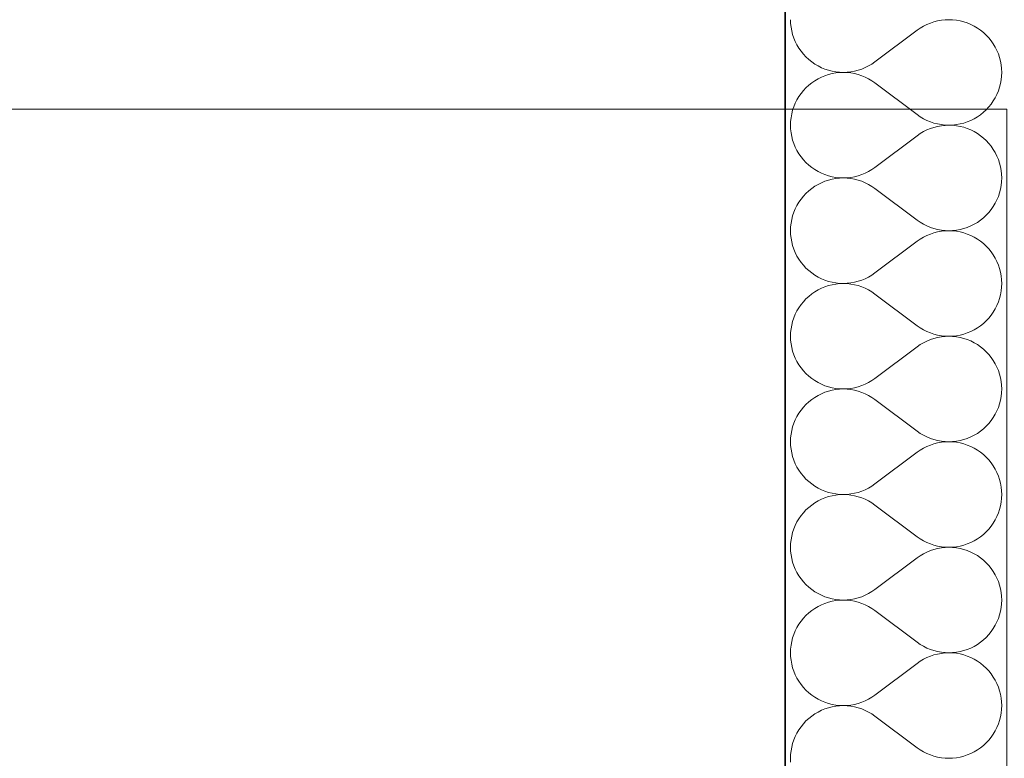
# Model space of a CAD drawing. Header units: millimetres. Extents: x -148444 to 51443, y -4810 to 453290.
# Tile 344 of 551: x -138551 to -137840, y 367780 to 368314. Entities that reach past the tile are written whole.
import ezdxf

# ---------------------------------------------------------------- set-up
doc = ezdxf.new("R2010")
doc.units = ezdxf.units.MM
doc.layers.add('- A - ocieplenie', color=8, linetype='Continuous')
doc.layers.add('Konstrukcja - Stropy', color=8, linetype='Continuous')

# ---------------------------------------------------------------- blocks, each defined once
blk = doc.blocks.new('*X29')
at = {"layer": '- A - ocieplenie', "linetype": 'Continuous', "lineweight": 13, "ltscale": 100}
for p, q in [((19781.29, 395747.37), (19781.39, 395744.65)), ((19781.39, 395744.65), (19781.68, 395741.95)), ((19781.68, 395741.95), (19782.16, 395739.27)), ((19874.95, 395741.31), (19872.72, 395739.75)), ((19877.29, 395742.7), (19874.95, 395741.31)), ((19879.72, 395743.92), (19877.29, 395742.7)), ((19882.23, 395744.96), (19879.72, 395743.92)), ((19884.81, 395745.82), (19882.23, 395744.96)), ((19887.45, 395746.5), (19884.81, 395745.82)), ((19890.13, 395746.98), (19887.45, 395746.5)), ((19892.83, 395747.27), (19890.13, 395746.98)), ((19895.55, 395747.37), (19892.83, 395747.27)), ((19898.27, 395747.28), (19895.55, 395747.37)), ((19900.97, 395746.99), (19898.27, 395747.28)), ((19903.65, 395746.51), (19900.97, 395746.99)), ((19906.29, 395745.84), (19903.65, 395746.51)), ((19908.87, 395744.98), (19906.29, 395745.84)), ((19911.38, 395743.94), (19908.87, 395744.98)), ((19913.82, 395742.72), (19911.38, 395743.94)), ((19916.16, 395741.33), (19913.82, 395742.72)), ((19918.39, 395739.78), (19916.16, 395741.33)), ((19782.16, 395739.27), (19782.83, 395736.64)), ((19782.83, 395736.64), (19783.69, 395734.06)), ((19783.69, 395734.06), (19784.73, 395731.54)), ((19872.72, 395739.75), (19842.24, 395716.9)), ((19920.51, 395738.08), (19918.39, 395739.78)), ((19922.5, 395736.22), (19920.51, 395738.08)), ((19924.36, 395734.23), (19922.5, 395736.22)), ((19926.06, 395732.12), (19924.36, 395734.23)), ((19784.73, 395731.54), (19785.95, 395729.11)), ((19785.95, 395729.11), (19787.34, 395726.77)), ((19787.34, 395726.77), (19788.89, 395724.54)), ((19927.62, 395729.88), (19926.06, 395732.12)), ((19929.01, 395727.54), (19927.62, 395729.88)), ((19930.22, 395725.11), (19929.01, 395727.54)), ((19788.89, 395724.54), (19790.6, 395722.42)), ((19790.6, 395722.42), (19792.45, 395720.43)), ((19792.45, 395720.43), (19794.45, 395718.57)), ((19931.27, 395722.6), (19930.22, 395725.11)), ((19932.12, 395720.01), (19931.27, 395722.6)), ((19932.8, 395717.38), (19932.12, 395720.01)), ((19794.45, 395718.57), (19796.57, 395716.87)), ((19796.57, 395716.87), (19798.8, 395715.32)), ((19798.8, 395715.32), (19801.14, 395713.93)), ((19801.14, 395713.93), (19803.57, 395712.71)), ((19803.57, 395712.71), (19806.09, 395711.67)), ((19832.72, 395711.69), (19835.24, 395712.73)), ((19835.24, 395712.73), (19837.67, 395713.95)), ((19837.67, 395713.95), (19840.01, 395715.34)), ((19840.01, 395715.34), (19842.24, 395716.9)), ((19933.28, 395714.7), (19932.8, 395717.38)), ((19933.57, 395712), (19933.28, 395714.7)), ((19803.57, 395705.84), (19801.14, 395704.63)), ((19806.09, 395706.88), (19803.57, 395705.84)), ((19806.09, 395711.67), (19808.67, 395710.82)), ((19808.67, 395707.74), (19806.09, 395706.88)), ((19808.67, 395710.82), (19811.31, 395710.14)), ((19811.31, 395708.41), (19808.67, 395707.74)), ((19811.31, 395710.14), (19813.98, 395709.66)), ((19813.98, 395708.89), (19811.31, 395708.41)), ((19813.98, 395709.66), (19816.69, 395709.37)), ((19816.69, 395709.18), (19813.98, 395708.89)), ((19816.69, 395709.37), (19819.41, 395709.28)), ((19819.41, 395709.28), (19816.69, 395709.18)), ((19819.41, 395709.28), (19822.13, 395709.38)), ((19822.13, 395709.18), (19819.41, 395709.28)), ((19822.13, 395709.38), (19824.83, 395709.67)), ((19824.83, 395708.89), (19822.13, 395709.18)), ((19824.83, 395709.67), (19827.51, 395710.15)), ((19827.51, 395708.4), (19824.83, 395708.89)), ((19827.51, 395710.15), (19830.14, 395710.83)), ((19830.14, 395707.73), (19827.51, 395708.4)), ((19830.14, 395710.83), (19832.72, 395711.69)), ((19832.72, 395706.87), (19830.14, 395707.73)), ((19835.24, 395705.82), (19832.72, 395706.87)), ((19837.67, 395704.6), (19835.24, 395705.82)), ((19933.28, 395703.85), (19933.57, 395706.56)), ((19933.67, 395709.28), (19933.57, 395712)), ((19933.57, 395706.56), (19933.67, 395709.28)), ((19794.45, 395699.98), (19792.45, 395698.13)), ((19796.57, 395701.69), (19794.45, 395699.98)), ((19798.8, 395703.24), (19796.57, 395701.69)), ((19801.14, 395704.63), (19798.8, 395703.24)), ((19840.01, 395703.21), (19837.67, 395704.6)), ((19842.24, 395701.66), (19840.01, 395703.21)), ((19872.72, 395678.8), (19842.24, 395701.66)), ((19931.27, 395695.96), (19932.12, 395698.54)), ((19932.12, 395698.54), (19932.8, 395701.18)), ((19932.8, 395701.18), (19933.28, 395703.85)), ((19787.34, 395691.79), (19785.95, 395689.45)), ((19788.89, 395694.02), (19787.34, 395691.79)), ((19790.6, 395696.14), (19788.89, 395694.02)), ((19792.45, 395698.13), (19790.6, 395696.14)), ((19929.01, 395691.01), (19930.22, 395693.45)), ((19930.22, 395693.45), (19931.27, 395695.96)), ((19783.69, 395684.5), (19782.83, 395681.92)), ((19784.73, 395687.01), (19783.69, 395684.5)), ((19785.95, 395689.45), (19784.73, 395687.01)), ((19922.5, 395682.33), (19924.36, 395684.32)), ((19924.36, 395684.32), (19926.06, 395686.44)), ((19926.06, 395686.44), (19927.62, 395688.67)), ((19927.62, 395688.67), (19929.01, 395691.01)), ((19782.16, 395679.28), (19781.68, 395676.61)), ((19782.83, 395681.92), (19782.16, 395679.28)), ((19872.72, 395678.8), (19874.95, 395677.25)), ((19874.95, 395677.25), (19877.29, 395675.86)), ((19913.82, 395675.83), (19916.16, 395677.22)), ((19916.16, 395677.22), (19918.39, 395678.77)), ((19918.39, 395678.77), (19920.51, 395680.48)), ((19920.51, 395680.48), (19922.5, 395682.33)), ((19781.39, 395673.9), (19781.29, 395671.18)), ((19781.29, 395671.18), (19781.39, 395668.46)), ((19781.68, 395676.61), (19781.39, 395673.9)), ((19877.29, 395675.86), (19879.72, 395674.64)), ((19879.72, 395674.64), (19882.23, 395673.6)), ((19882.23, 395673.6), (19884.81, 395672.73)), ((19884.81, 395672.73), (19887.45, 395672.06)), ((19887.45, 395670.31), (19884.81, 395669.63)), ((19887.45, 395672.06), (19890.13, 395671.57)), ((19890.13, 395670.79), (19887.45, 395670.31)), ((19890.13, 395671.57), (19892.83, 395671.28)), ((19892.83, 395671.08), (19890.13, 395670.79)), ((19892.83, 395671.28), (19895.55, 395671.18)), ((19895.55, 395671.18), (19892.83, 395671.08)), ((19895.55, 395671.18), (19898.27, 395671.28)), ((19898.27, 395671.09), (19895.55, 395671.18)), ((19898.27, 395671.28), (19900.97, 395671.57)), ((19900.97, 395670.8), (19898.27, 395671.09)), ((19900.97, 395671.57), (19903.65, 395672.05)), ((19903.65, 395670.32), (19900.97, 395670.8)), ((19903.65, 395672.05), (19906.29, 395672.72)), ((19906.29, 395669.65), (19903.65, 395670.32)), ((19906.29, 395672.72), (19908.87, 395673.58)), ((19908.87, 395673.58), (19911.38, 395674.62)), ((19911.38, 395674.62), (19913.82, 395675.83)), ((19781.39, 395668.46), (19781.68, 395665.76)), ((19781.68, 395665.76), (19782.16, 395663.08)), ((19782.16, 395663.08), (19782.83, 395660.45)), ((19872.72, 395663.56), (19842.24, 395640.71)), ((19874.95, 395665.12), (19872.72, 395663.56)), ((19877.29, 395666.51), (19874.95, 395665.12)), ((19879.72, 395667.73), (19877.29, 395666.51)), ((19882.23, 395668.77), (19879.72, 395667.73)), ((19884.81, 395669.63), (19882.23, 395668.77)), ((19908.87, 395668.79), (19906.29, 395669.65)), ((19911.38, 395667.75), (19908.87, 395668.79)), ((19913.82, 395666.53), (19911.38, 395667.75)), ((19916.16, 395665.14), (19913.82, 395666.53)), ((19918.39, 395663.59), (19916.16, 395665.14)), ((19920.51, 395661.89), (19918.39, 395663.59)), ((19782.83, 395660.45), (19783.69, 395657.86)), ((19783.69, 395657.86), (19784.73, 395655.35)), ((19922.5, 395660.03), (19920.51, 395661.89)), ((19924.36, 395658.04), (19922.5, 395660.03)), ((19926.06, 395655.92), (19924.36, 395658.04)), ((19927.62, 395653.69), (19926.06, 395655.92)), ((19784.73, 395655.35), (19785.95, 395652.92)), ((19785.95, 395652.92), (19787.34, 395650.58)), ((19787.34, 395650.58), (19788.89, 395648.35)), ((19929.01, 395651.35), (19927.62, 395653.69)), ((19930.22, 395648.92), (19929.01, 395651.35)), ((19931.27, 395646.41), (19930.22, 395648.92)), ((19788.89, 395648.35), (19790.6, 395646.23)), ((19790.6, 395646.23), (19792.45, 395644.24)), ((19792.45, 395644.24), (19794.45, 395642.38)), ((19794.45, 395642.38), (19796.57, 395640.68)), ((19932.12, 395643.82), (19931.27, 395646.41)), ((19932.8, 395641.19), (19932.12, 395643.82)), ((19796.57, 395640.68), (19798.8, 395639.13)), ((19798.8, 395639.13), (19801.14, 395637.74)), ((19801.14, 395637.74), (19803.57, 395636.52)), ((19803.57, 395636.52), (19806.09, 395635.48)), ((19806.09, 395635.48), (19808.67, 395634.62)), ((19808.67, 395634.62), (19811.31, 395633.95)), ((19827.51, 395633.96), (19830.14, 395634.64)), ((19830.14, 395634.64), (19832.72, 395635.5)), ((19832.72, 395635.5), (19835.24, 395636.54)), ((19835.24, 395636.54), (19837.67, 395637.76)), ((19837.67, 395637.76), (19840.01, 395639.15)), ((19840.01, 395639.15), (19842.24, 395640.71)), ((19933.28, 395638.51), (19932.8, 395641.19)), ((19933.57, 395635.81), (19933.28, 395638.51)), ((19933.67, 395633.09), (19933.57, 395635.81)), ((19801.14, 395628.44), (19798.8, 395627.05)), ((19803.57, 395629.65), (19801.14, 395628.44)), ((19806.09, 395630.69), (19803.57, 395629.65)), ((19808.67, 395631.55), (19806.09, 395630.69)), ((19811.31, 395632.22), (19808.67, 395631.55)), ((19811.31, 395633.95), (19813.98, 395633.47)), ((19813.98, 395632.7), (19811.31, 395632.22)), ((19813.98, 395633.47), (19816.69, 395633.18)), ((19816.69, 395632.99), (19813.98, 395632.7)), ((19816.69, 395633.18), (19819.41, 395633.09)), ((19819.41, 395633.09), (19816.69, 395632.99)), ((19819.41, 395633.09), (19822.13, 395633.19)), ((19822.13, 395632.99), (19819.41, 395633.09)), ((19822.13, 395633.19), (19824.83, 395633.48)), ((19824.83, 395632.7), (19822.13, 395632.99)), ((19824.83, 395633.48), (19827.51, 395633.96)), ((19827.51, 395632.21), (19824.83, 395632.7)), ((19830.14, 395631.54), (19827.51, 395632.21)), ((19832.72, 395630.68), (19830.14, 395631.54)), ((19835.24, 395629.63), (19832.72, 395630.68)), ((19837.67, 395628.41), (19835.24, 395629.63)), ((19840.01, 395627.02), (19837.67, 395628.41)), ((19932.8, 395624.99), (19933.28, 395627.66)), ((19933.28, 395627.66), (19933.57, 395630.37)), ((19933.57, 395630.37), (19933.67, 395633.09)), ((19792.45, 395621.94), (19790.6, 395619.95)), ((19794.45, 395623.79), (19792.45, 395621.94)), ((19796.57, 395625.5), (19794.45, 395623.79)), ((19798.8, 395627.05), (19796.57, 395625.5)), ((19842.24, 395625.47), (19840.01, 395627.02)), ((19872.72, 395602.61), (19842.24, 395625.47)), ((19931.27, 395619.77), (19932.12, 395622.35)), ((19932.12, 395622.35), (19932.8, 395624.99)), ((19785.95, 395613.26), (19784.73, 395610.82)), ((19787.34, 395615.6), (19785.95, 395613.26)), ((19788.89, 395617.83), (19787.34, 395615.6)), ((19790.6, 395619.95), (19788.89, 395617.83)), ((19927.62, 395612.48), (19929.01, 395614.82)), ((19929.01, 395614.82), (19930.22, 395617.26)), ((19930.22, 395617.26), (19931.27, 395619.77)), ((19783.69, 395608.31), (19782.83, 395605.73)), ((19784.73, 395610.82), (19783.69, 395608.31)), ((19920.51, 395604.29), (19922.5, 395606.14)), ((19922.5, 395606.14), (19924.36, 395608.13)), ((19924.36, 395608.13), (19926.06, 395610.25)), ((19926.06, 395610.25), (19927.62, 395612.48)), ((19781.68, 395600.42), (19781.39, 395597.71)), ((19782.16, 395603.09), (19781.68, 395600.42)), ((19782.83, 395605.73), (19782.16, 395603.09)), ((19872.72, 395602.61), (19874.95, 395601.06)), ((19874.95, 395601.06), (19877.29, 395599.67)), ((19877.29, 395599.67), (19879.72, 395598.45)), ((19911.38, 395598.43), (19913.82, 395599.64)), ((19913.82, 395599.64), (19916.16, 395601.03)), ((19916.16, 395601.03), (19918.39, 395602.58)), ((19918.39, 395602.58), (19920.51, 395604.29)), ((19781.39, 395597.71), (19781.29, 395594.99)), ((19781.29, 395594.99), (19781.39, 395592.27)), ((19781.39, 395592.27), (19781.68, 395589.57)), ((19879.72, 395598.45), (19882.23, 395597.4)), ((19882.23, 395592.58), (19879.72, 395591.54)), ((19882.23, 395597.4), (19884.81, 395596.54)), ((19884.81, 395593.44), (19882.23, 395592.58)), ((19884.81, 395596.54), (19887.45, 395595.87)), ((19887.45, 395594.12), (19884.81, 395593.44)), ((19887.45, 395595.87), (19890.13, 395595.38)), ((19890.13, 395594.6), (19887.45, 395594.12)), ((19890.13, 395595.38), (19892.83, 395595.09)), ((19892.83, 395594.89), (19890.13, 395594.6)), ((19892.83, 395595.09), (19895.55, 395594.99)), ((19895.55, 395594.99), (19892.83, 395594.89)), ((19895.55, 395594.99), (19898.27, 395595.09)), ((19898.27, 395594.9), (19895.55, 395594.99)), ((19898.27, 395595.09), (19900.97, 395595.38)), ((19900.97, 395594.61), (19898.27, 395594.9)), ((19900.97, 395595.38), (19903.65, 395595.86)), ((19903.65, 395594.13), (19900.97, 395594.61)), ((19903.65, 395595.86), (19906.29, 395596.53)), ((19906.29, 395593.45), (19903.65, 395594.13)), ((19906.29, 395596.53), (19908.87, 395597.39)), ((19908.87, 395592.6), (19906.29, 395593.45)), ((19908.87, 395597.39), (19911.38, 395598.43)), ((19911.38, 395591.56), (19908.87, 395592.6)), ((19781.68, 395589.57), (19782.16, 395586.89)), ((19782.16, 395586.89), (19782.83, 395584.26)), ((19872.72, 395587.37), (19842.24, 395564.52)), ((19874.95, 395588.93), (19872.72, 395587.37)), ((19877.29, 395590.32), (19874.95, 395588.93)), ((19879.72, 395591.54), (19877.29, 395590.32)), ((19913.82, 395590.34), (19911.38, 395591.56)), ((19916.16, 395588.95), (19913.82, 395590.34)), ((19918.39, 395587.4), (19916.16, 395588.95)), ((19920.51, 395585.7), (19918.39, 395587.4)), ((19922.5, 395583.84), (19920.51, 395585.7)), ((19782.83, 395584.26), (19783.69, 395581.67)), ((19783.69, 395581.67), (19784.73, 395579.16)), ((19784.73, 395579.16), (19785.95, 395576.73)), ((19924.36, 395581.85), (19922.5, 395583.84)), ((19926.06, 395579.73), (19924.36, 395581.85)), ((19927.62, 395577.5), (19926.06, 395579.73)), ((19929.01, 395575.16), (19927.62, 395577.5)), ((19785.95, 395576.73), (19787.34, 395574.39)), ((19787.34, 395574.39), (19788.89, 395572.15)), ((19788.89, 395572.15), (19790.6, 395570.04)), ((19930.22, 395572.73), (19929.01, 395575.16)), ((19931.27, 395570.22), (19930.22, 395572.73)), ((19790.6, 395570.04), (19792.45, 395568.05)), ((19792.45, 395568.05), (19794.45, 395566.19)), ((19794.45, 395566.19), (19796.57, 395564.49)), ((19796.57, 395564.49), (19798.8, 395562.94)), ((19840.01, 395562.96), (19842.24, 395564.52)), ((19932.12, 395567.63), (19931.27, 395570.22)), ((19932.8, 395565), (19932.12, 395567.63)), ((19933.28, 395562.32), (19932.8, 395565)), ((19798.8, 395562.94), (19801.14, 395561.55)), ((19801.14, 395561.55), (19803.57, 395560.33)), ((19803.57, 395560.33), (19806.09, 395559.29)), ((19806.09, 395559.29), (19808.67, 395558.43)), ((19808.67, 395558.43), (19811.31, 395557.76)), ((19811.31, 395557.76), (19813.98, 395557.28)), ((19813.98, 395556.51), (19811.31, 395556.03)), ((19813.98, 395557.28), (19816.69, 395556.99)), ((19816.69, 395556.8), (19813.98, 395556.51)), ((19816.69, 395556.99), (19819.41, 395556.9)), ((19819.41, 395556.9), (19816.69, 395556.8)), ((19819.41, 395556.9), (19822.13, 395557)), ((19822.13, 395556.8), (19819.41, 395556.9)), ((19822.13, 395557), (19824.83, 395557.29)), ((19824.83, 395556.51), (19822.13, 395556.8)), ((19824.83, 395557.29), (19827.51, 395557.77)), ((19827.51, 395556.02), (19824.83, 395556.51)), ((19827.51, 395557.77), (19830.14, 395558.45)), ((19830.14, 395558.45), (19832.72, 395559.31)), ((19832.72, 395559.31), (19835.24, 395560.35)), ((19835.24, 395560.35), (19837.67, 395561.57)), ((19837.67, 395561.57), (19840.01, 395562.96)), ((19933.57, 395559.62), (19933.28, 395562.32)), ((19933.67, 395556.9), (19933.57, 395559.62)), ((19933.57, 395554.18), (19933.67, 395556.9)), ((19796.57, 395549.31), (19794.45, 395547.6)), ((19798.8, 395550.86), (19796.57, 395549.31)), ((19801.14, 395552.25), (19798.8, 395550.86)), ((19803.57, 395553.46), (19801.14, 395552.25)), ((19806.09, 395554.5), (19803.57, 395553.46)), ((19808.67, 395555.36), (19806.09, 395554.5)), ((19811.31, 395556.03), (19808.67, 395555.36)), ((19830.14, 395555.35), (19827.51, 395556.02)), ((19832.72, 395554.48), (19830.14, 395555.35)), ((19835.24, 395553.44), (19832.72, 395554.48)), ((19837.67, 395552.22), (19835.24, 395553.44)), ((19840.01, 395550.83), (19837.67, 395552.22)), ((19842.24, 395549.28), (19840.01, 395550.83)), ((19872.72, 395526.42), (19842.24, 395549.28)), ((19932.8, 395548.8), (19933.28, 395551.47)), ((19933.28, 395551.47), (19933.57, 395554.18)), ((19790.6, 395543.76), (19788.89, 395541.64)), ((19792.45, 395545.75), (19790.6, 395543.76)), ((19794.45, 395547.6), (19792.45, 395545.75)), ((19930.22, 395541.07), (19931.27, 395543.58)), ((19931.27, 395543.58), (19932.12, 395546.16)), ((19932.12, 395546.16), (19932.8, 395548.8)), ((19785.95, 395537.07), (19784.73, 395534.63)), ((19787.34, 395539.41), (19785.95, 395537.07)), ((19788.89, 395541.64), (19787.34, 395539.41)), ((19926.06, 395534.06), (19927.62, 395536.29)), ((19927.62, 395536.29), (19929.01, 395538.63)), ((19929.01, 395538.63), (19930.22, 395541.07)), ((19782.83, 395529.54), (19782.16, 395526.9)), ((19783.69, 395532.12), (19782.83, 395529.54)), ((19784.73, 395534.63), (19783.69, 395532.12)), ((19918.39, 395526.39), (19920.51, 395528.1)), ((19920.51, 395528.1), (19922.5, 395529.95)), ((19922.5, 395529.95), (19924.36, 395531.94)), ((19924.36, 395531.94), (19926.06, 395534.06)), ((19781.39, 395521.52), (19781.29, 395518.8)), ((19781.68, 395524.23), (19781.39, 395521.52)), ((19782.16, 395526.9), (19781.68, 395524.23)), ((19872.72, 395526.42), (19874.95, 395524.87)), ((19874.95, 395524.87), (19877.29, 395523.48)), ((19877.29, 395523.48), (19879.72, 395522.26)), ((19879.72, 395522.26), (19882.23, 395521.21)), ((19882.23, 395521.21), (19884.81, 395520.35)), ((19906.29, 395520.34), (19908.87, 395521.2)), ((19908.87, 395521.2), (19911.38, 395522.24)), ((19911.38, 395522.24), (19913.82, 395523.45)), ((19913.82, 395523.45), (19916.16, 395524.84)), ((19916.16, 395524.84), (19918.39, 395526.39)), ((19781.29, 395518.8), (19781.39, 395516.08)), ((19781.39, 395516.08), (19781.68, 395513.38)), ((19877.29, 395514.13), (19874.95, 395512.74)), ((19879.72, 395515.35), (19877.29, 395514.13)), ((19882.23, 395516.39), (19879.72, 395515.35)), ((19884.81, 395517.25), (19882.23, 395516.39)), ((19884.81, 395520.35), (19887.45, 395519.68)), ((19887.45, 395517.93), (19884.81, 395517.25)), ((19887.45, 395519.68), (19890.13, 395519.19)), ((19890.13, 395518.41), (19887.45, 395517.93)), ((19890.13, 395519.19), (19892.83, 395518.9)), ((19892.83, 395518.7), (19890.13, 395518.41)), ((19892.83, 395518.9), (19895.55, 395518.8)), ((19895.55, 395518.8), (19892.83, 395518.7)), ((19895.55, 395518.8), (19898.27, 395518.9)), ((19898.27, 395518.71), (19895.55, 395518.8)), ((19898.27, 395518.9), (19900.97, 395519.19)), ((19900.97, 395518.42), (19898.27, 395518.71)), ((19900.97, 395519.19), (19903.65, 395519.67)), ((19903.65, 395517.94), (19900.97, 395518.42)), ((19903.65, 395519.67), (19906.29, 395520.34)), ((19906.29, 395517.26), (19903.65, 395517.94)), ((19908.87, 395516.41), (19906.29, 395517.26)), ((19911.38, 395515.37), (19908.87, 395516.41)), ((19913.82, 395514.15), (19911.38, 395515.37)), ((19916.16, 395512.76), (19913.82, 395514.15)), ((19781.68, 395513.38), (19782.16, 395510.7)), ((19782.16, 395510.7), (19782.83, 395508.06)), ((19782.83, 395508.06), (19783.69, 395505.48)), ((19872.72, 395511.18), (19842.24, 395488.33)), ((19874.95, 395512.74), (19872.72, 395511.18)), ((19918.39, 395511.21), (19916.16, 395512.76)), ((19920.51, 395509.51), (19918.39, 395511.21)), ((19922.5, 395507.65), (19920.51, 395509.51)), ((19924.36, 395505.66), (19922.5, 395507.65)), ((19783.69, 395505.48), (19784.73, 395502.97)), ((19784.73, 395502.97), (19785.95, 395500.54)), ((19785.95, 395500.54), (19787.34, 395498.2)), ((19926.06, 395503.54), (19924.36, 395505.66)), ((19927.62, 395501.31), (19926.06, 395503.54)), ((19929.01, 395498.97), (19927.62, 395501.31)), ((19787.34, 395498.2), (19788.89, 395495.96)), ((19788.89, 395495.96), (19790.6, 395493.85)), ((19790.6, 395493.85), (19792.45, 395491.86)), ((19930.22, 395496.54), (19929.01, 395498.97)), ((19931.27, 395494.02), (19930.22, 395496.54)), ((19932.12, 395491.44), (19931.27, 395494.02)), ((19792.45, 395491.86), (19794.45, 395490)), ((19794.45, 395490), (19796.57, 395488.3)), ((19796.57, 395488.3), (19798.8, 395486.75)), ((19798.8, 395486.75), (19801.14, 395485.36)), ((19801.14, 395485.36), (19803.57, 395484.14)), ((19835.24, 395484.16), (19837.67, 395485.38)), ((19837.67, 395485.38), (19840.01, 395486.77)), ((19840.01, 395486.77), (19842.24, 395488.33)), ((19932.8, 395488.81), (19932.12, 395491.44)), ((19933.28, 395486.13), (19932.8, 395488.81)), ((19933.57, 395483.43), (19933.28, 395486.13)), ((19803.57, 395484.14), (19806.09, 395483.1)), ((19806.09, 395478.31), (19803.57, 395477.27)), ((19806.09, 395483.1), (19808.67, 395482.24)), ((19808.67, 395479.17), (19806.09, 395478.31)), ((19808.67, 395482.24), (19811.31, 395481.57)), ((19811.31, 395479.84), (19808.67, 395479.17)), ((19811.31, 395481.57), (19813.98, 395481.09)), ((19813.98, 395480.32), (19811.31, 395479.84)), ((19813.98, 395481.09), (19816.69, 395480.8)), ((19816.69, 395480.61), (19813.98, 395480.32)), ((19816.69, 395480.8), (19819.41, 395480.71)), ((19819.41, 395480.71), (19816.69, 395480.61)), ((19819.41, 395480.71), (19822.13, 395480.81)), ((19822.13, 395480.61), (19819.41, 395480.71)), ((19822.13, 395480.81), (19824.83, 395481.1)), ((19824.83, 395480.31), (19822.13, 395480.61)), ((19824.83, 395481.1), (19827.51, 395481.58)), ((19827.51, 395479.83), (19824.83, 395480.31)), ((19827.51, 395481.58), (19830.14, 395482.26)), ((19830.14, 395479.16), (19827.51, 395479.83)), ((19830.14, 395482.26), (19832.72, 395483.12)), ((19832.72, 395478.29), (19830.14, 395479.16)), ((19832.72, 395483.12), (19835.24, 395484.16)), ((19835.24, 395477.25), (19832.72, 395478.29)), ((19933.28, 395475.28), (19933.57, 395477.99)), ((19933.67, 395480.71), (19933.57, 395483.43)), ((19933.57, 395477.99), (19933.67, 395480.71)), ((19794.45, 395471.41), (19792.45, 395469.56)), ((19796.57, 395473.12), (19794.45, 395471.41)), ((19798.8, 395474.67), (19796.57, 395473.12)), ((19801.14, 395476.05), (19798.8, 395474.67)), ((19803.57, 395477.27), (19801.14, 395476.05)), ((19837.67, 395476.03), (19835.24, 395477.25)), ((19840.01, 395474.64), (19837.67, 395476.03)), ((19842.24, 395473.09), (19840.01, 395474.64)), ((19872.72, 395450.23), (19842.24, 395473.09)), ((19932.12, 395469.97), (19932.8, 395472.61)), ((19932.8, 395472.61), (19933.28, 395475.28)), ((19788.89, 395465.45), (19787.34, 395463.21)), ((19790.6, 395467.57), (19788.89, 395465.45)), ((19792.45, 395469.56), (19790.6, 395467.57)), ((19929.01, 395462.44), (19930.22, 395464.88)), ((19930.22, 395464.88), (19931.27, 395467.39)), ((19931.27, 395467.39), (19932.12, 395469.97)), ((19784.73, 395458.44), (19783.69, 395455.93)), ((19785.95, 395460.88), (19784.73, 395458.44)), ((19787.34, 395463.21), (19785.95, 395460.88)), ((19924.36, 395455.75), (19926.06, 395457.87)), ((19926.06, 395457.87), (19927.62, 395460.1)), ((19927.62, 395460.1), (19929.01, 395462.44)), ((19782.16, 395450.71), (19781.68, 395448.03)), ((19782.83, 395453.35), (19782.16, 395450.71)), ((19783.69, 395455.93), (19782.83, 395453.35)), ((19872.72, 395450.23), (19874.95, 395448.68)), ((19916.16, 395448.65), (19918.39, 395450.2)), ((19918.39, 395450.2), (19920.51, 395451.91)), ((19920.51, 395451.91), (19922.5, 395453.76)), ((19922.5, 395453.76), (19924.36, 395455.75)), ((19781.39, 395445.33), (19781.29, 395442.61)), ((19781.29, 395442.61), (19781.39, 395439.89)), ((19781.68, 395448.03), (19781.39, 395445.33)), ((19874.95, 395448.68), (19877.29, 395447.29)), ((19877.29, 395447.29), (19879.72, 395446.07)), ((19879.72, 395446.07), (19882.23, 395445.02)), ((19882.23, 395445.02), (19884.81, 395444.16)), ((19884.81, 395444.16), (19887.45, 395443.49)), ((19887.45, 395443.49), (19890.13, 395443)), ((19890.13, 395443), (19892.83, 395442.71)), ((19892.83, 395442.51), (19890.13, 395442.22)), ((19892.83, 395442.71), (19895.55, 395442.61)), ((19895.55, 395442.61), (19892.83, 395442.51)), ((19895.55, 395442.61), (19898.27, 395442.71)), ((19898.27, 395442.52), (19895.55, 395442.61)), ((19898.27, 395442.71), (19900.97, 395443)), ((19900.97, 395442.23), (19898.27, 395442.52)), ((19900.97, 395443), (19903.65, 395443.48)), ((19903.65, 395443.48), (19906.29, 395444.15)), ((19906.29, 395444.15), (19908.87, 395445.01)), ((19908.87, 395445.01), (19911.38, 395446.05)), ((19911.38, 395446.05), (19913.82, 395447.26)), ((19913.82, 395447.26), (19916.16, 395448.65)), ((19781.39, 395439.89), (19781.68, 395437.19)), ((19781.68, 395437.19), (19782.16, 395434.51)), ((19874.95, 395436.55), (19872.72, 395434.99)), ((19877.29, 395437.94), (19874.95, 395436.55)), ((19879.72, 395439.16), (19877.29, 395437.94)), ((19882.23, 395440.2), (19879.72, 395439.16)), ((19884.81, 395441.06), (19882.23, 395440.2)), ((19887.45, 395441.73), (19884.81, 395441.06)), ((19890.13, 395442.22), (19887.45, 395441.73)), ((19903.65, 395441.75), (19900.97, 395442.23)), ((19906.29, 395441.07), (19903.65, 395441.75)), ((19908.87, 395440.22), (19906.29, 395441.07)), ((19911.38, 395439.18), (19908.87, 395440.22)), ((19913.82, 395437.96), (19911.38, 395439.18)), ((19916.16, 395436.57), (19913.82, 395437.96)), ((19918.39, 395435.02), (19916.16, 395436.57)), ((19782.16, 395434.51), (19782.83, 395431.87)), ((19782.83, 395431.87), (19783.69, 395429.29)), ((19783.69, 395429.29), (19784.73, 395426.78)), ((19872.72, 395434.99), (19842.24, 395412.14)), ((19920.51, 395433.32), (19918.39, 395435.02)), ((19922.5, 395431.46), (19920.51, 395433.32)), ((19924.36, 395429.47), (19922.5, 395431.46)), ((19926.06, 395427.35), (19924.36, 395429.47)), ((19784.73, 395426.78), (19785.95, 395424.35)), ((19785.95, 395424.35), (19787.34, 395422.01)), ((19787.34, 395422.01), (19788.89, 395419.77)), ((19927.62, 395425.12), (19926.06, 395427.35)), ((19929.01, 395422.78), (19927.62, 395425.12)), ((19930.22, 395420.35), (19929.01, 395422.78)), ((19788.89, 395419.77), (19790.6, 395417.66)), ((19790.6, 395417.66), (19792.45, 395415.67)), ((19792.45, 395415.67), (19794.45, 395413.81)), ((19931.27, 395417.83), (19930.22, 395420.35)), ((19932.12, 395415.25), (19931.27, 395417.83)), ((19932.8, 395412.62), (19932.12, 395415.25)), ((19794.45, 395413.81), (19796.57, 395412.11)), ((19796.57, 395412.11), (19798.8, 395410.56)), ((19798.8, 395410.56), (19801.14, 395409.17)), ((19801.14, 395409.17), (19803.57, 395407.95)), ((19803.57, 395407.95), (19806.09, 395406.91)), ((19806.09, 395406.91), (19808.67, 395406.05)), ((19830.14, 395406.07), (19832.72, 395406.93)), ((19832.72, 395406.93), (19835.24, 395407.97)), ((19835.24, 395407.97), (19837.67, 395409.19)), ((19837.67, 395409.19), (19840.01, 395410.58)), ((19840.01, 395410.58), (19842.24, 395412.14)), ((19933.28, 395409.94), (19932.8, 395412.62)), ((19933.57, 395407.23), (19933.28, 395409.94)), ((19933.67, 395404.52), (19933.57, 395407.23)), ((19801.14, 395399.86), (19798.8, 395398.48)), ((19803.57, 395401.08), (19801.14, 395399.86)), ((19806.09, 395402.12), (19803.57, 395401.08)), ((19808.67, 395402.98), (19806.09, 395402.12)), ((19808.67, 395406.05), (19811.31, 395405.38)), ((19811.31, 395403.65), (19808.67, 395402.98)), ((19811.31, 395405.38), (19813.98, 395404.9)), ((19813.98, 395404.13), (19811.31, 395403.65)), ((19813.98, 395404.9), (19816.69, 395404.61)), ((19816.69, 395404.42), (19813.98, 395404.13)), ((19816.69, 395404.61), (19819.41, 395404.52)), ((19819.41, 395404.52), (19816.69, 395404.42)), ((19819.41, 395404.52), (19822.13, 395404.61)), ((19822.13, 395404.42), (19819.41, 395404.52)), ((19822.13, 395404.61), (19824.83, 395404.91)), ((19824.83, 395404.12), (19822.13, 395404.42)), ((19824.83, 395404.91), (19827.51, 395405.39)), ((19827.51, 395403.64), (19824.83, 395404.12)), ((19827.51, 395405.39), (19830.14, 395406.07)), ((19830.14, 395402.96), (19827.51, 395403.64)), ((19832.72, 395402.1), (19830.14, 395402.96)), ((19835.24, 395401.06), (19832.72, 395402.1)), ((19837.67, 395399.84), (19835.24, 395401.06)), ((19840.01, 395398.45), (19837.67, 395399.84)), ((19933.28, 395399.09), (19933.57, 395401.8)), ((19933.57, 395401.8), (19933.67, 395404.52)), ((19792.45, 395393.37), (19790.6, 395391.38)), ((19794.45, 395395.22), (19792.45, 395393.37)), ((19796.57, 395396.93), (19794.45, 395395.22)), ((19798.8, 395398.48), (19796.57, 395396.93)), ((19842.24, 395396.9), (19840.01, 395398.45)), ((19872.72, 395374.04), (19842.24, 395396.9)), ((19931.27, 395391.2), (19932.12, 395393.78)), ((19932.12, 395393.78), (19932.8, 395396.41)), ((19932.8, 395396.41), (19933.28, 395399.09)), ((19787.34, 395387.02), (19785.95, 395384.68)), ((19788.89, 395389.26), (19787.34, 395387.02)), ((19790.6, 395391.38), (19788.89, 395389.26)), ((19927.62, 395383.91), (19929.01, 395386.25)), ((19929.01, 395386.25), (19930.22, 395388.68)), ((19930.22, 395388.68), (19931.27, 395391.2)), ((19783.69, 395379.74), (19782.83, 395377.16)), ((19784.73, 395382.25), (19783.69, 395379.74)), ((19785.95, 395384.68), (19784.73, 395382.25)), ((19922.5, 395377.57), (19924.36, 395379.56)), ((19924.36, 395379.56), (19926.06, 395381.68)), ((19926.06, 395381.68), (19927.62, 395383.91)), ((19781.68, 395371.84), (19781.39, 395369.14)), ((19782.16, 395374.52), (19781.68, 395371.84)), ((19782.83, 395377.16), (19782.16, 395374.52)), ((19872.72, 395374.04), (19874.95, 395372.49)), ((19874.95, 395372.49), (19877.29, 395371.1)), ((19913.82, 395371.07), (19916.16, 395372.46)), ((19916.16, 395372.46), (19918.39, 395374.01)), ((19918.39, 395374.01), (19920.51, 395375.72)), ((19920.51, 395375.72), (19922.5, 395377.57)), ((19781.39, 395369.14), (19781.29, 395366.42)), ((19781.29, 395366.42), (19781.39, 395363.7)), ((19877.29, 395371.1), (19879.72, 395369.88)), ((19879.72, 395369.88), (19882.23, 395368.83)), ((19882.23, 395368.83), (19884.81, 395367.97)), ((19884.81, 395364.87), (19882.23, 395364.01)), ((19884.81, 395367.97), (19887.45, 395367.3)), ((19887.45, 395365.54), (19884.81, 395364.87)), ((19887.45, 395367.3), (19890.13, 395366.81)), ((19890.13, 395366.03), (19887.45, 395365.54)), ((19890.13, 395366.81), (19892.83, 395366.52)), ((19892.83, 395366.32), (19890.13, 395366.03)), ((19892.83, 395366.52), (19895.55, 395366.42)), ((19895.55, 395366.42), (19892.83, 395366.32)), ((19895.55, 395366.42), (19898.27, 395366.52)), ((19898.27, 395366.33), (19895.55, 395366.42)), ((19898.27, 395366.52), (19900.97, 395366.81)), ((19900.97, 395366.04), (19898.27, 395366.33)), ((19900.97, 395366.81), (19903.65, 395367.29)), ((19903.65, 395365.55), (19900.97, 395366.04)), ((19903.65, 395367.29), (19906.29, 395367.96)), ((19906.29, 395364.88), (19903.65, 395365.55)), ((19906.29, 395367.96), (19908.87, 395368.82)), ((19908.87, 395364.03), (19906.29, 395364.88)), ((19908.87, 395368.82), (19911.38, 395369.86)), ((19911.38, 395369.86), (19913.82, 395371.07)), ((19781.39, 395363.7), (19781.68, 395361)), ((19781.68, 395361), (19782.16, 395358.32)), ((19782.16, 395358.32), (19782.83, 395355.68)), ((19872.72, 395358.8), (19842.24, 395335.94)), ((19874.95, 395360.36), (19872.72, 395358.8)), ((19877.29, 395361.75), (19874.95, 395360.36)), ((19879.72, 395362.97), (19877.29, 395361.75)), ((19882.23, 395364.01), (19879.72, 395362.97)), ((19911.38, 395362.99), (19908.87, 395364.03)), ((19913.82, 395361.77), (19911.38, 395362.99)), ((19916.16, 395360.38), (19913.82, 395361.77)), ((19918.39, 395358.83), (19916.16, 395360.38)), ((19920.51, 395357.12), (19918.39, 395358.83)), ((19922.5, 395355.27), (19920.51, 395357.12)), ((19782.83, 395355.68), (19783.69, 395353.1)), ((19783.69, 395353.1), (19784.73, 395350.59)), ((19784.73, 395350.59), (19785.95, 395348.16)), ((19924.36, 395353.28), (19922.5, 395355.27)), ((19926.06, 395351.16), (19924.36, 395353.28)), ((19927.62, 395348.93), (19926.06, 395351.16)), ((19785.95, 395348.16), (19787.34, 395345.82)), ((19787.34, 395345.82), (19788.89, 395343.58)), ((19788.89, 395343.58), (19790.6, 395341.47)), ((19929.01, 395346.59), (19927.62, 395348.93)), ((19930.22, 395344.16), (19929.01, 395346.59)), ((19931.27, 395341.64), (19930.22, 395344.16)), ((19790.6, 395341.47), (19792.45, 395339.47)), ((19792.45, 395339.47), (19794.45, 395337.62)), ((19794.45, 395337.62), (19796.57, 395335.92)), ((19796.57, 395335.92), (19798.8, 395334.36)), ((19840.01, 395334.39), (19842.24, 395335.94)), ((19932.12, 395339.06), (19931.27, 395341.64)), ((19932.8, 395336.43), (19932.12, 395339.06)), ((19933.28, 395333.75), (19932.8, 395336.43)), ((19798.8, 395334.36), (19801.14, 395332.98)), ((19801.14, 395332.98), (19803.57, 395331.76)), ((19803.57, 395331.76), (19806.09, 395330.72)), ((19806.09, 395330.72), (19808.67, 395329.86)), ((19808.67, 395329.86), (19811.31, 395329.19)), ((19811.31, 395329.19), (19813.98, 395328.71)), ((19813.98, 395328.71), (19816.69, 395328.42)), ((19822.13, 395328.42), (19824.83, 395328.72)), ((19824.83, 395328.72), (19827.51, 395329.2)), ((19827.51, 395329.2), (19830.14, 395329.88)), ((19830.14, 395329.88), (19832.72, 395330.74)), ((19832.72, 395330.74), (19835.24, 395331.78)), ((19835.24, 395331.78), (19837.67, 395333)), ((19837.67, 395333), (19840.01, 395334.39)), ((19933.57, 395331.04), (19933.28, 395333.75)), ((19933.67, 395328.33), (19933.57, 395331.04)), ((19798.8, 395322.29), (19796.57, 395320.74)), ((19801.14, 395323.67), (19798.8, 395322.29)), ((19803.57, 395324.89), (19801.14, 395323.67)), ((19806.09, 395325.93), (19803.57, 395324.89)), ((19808.67, 395326.79), (19806.09, 395325.93)), ((19811.31, 395327.46), (19808.67, 395326.79)), ((19813.98, 395327.94), (19811.31, 395327.46)), ((19816.69, 395328.23), (19813.98, 395327.94)), ((19816.69, 395328.42), (19819.41, 395328.33)), ((19819.41, 395328.33), (19816.69, 395328.23)), ((19819.41, 395328.33), (19822.13, 395328.42)), ((19822.13, 395328.23), (19819.41, 395328.33)), ((19824.83, 395327.93), (19822.13, 395328.23)), ((19827.51, 395327.45), (19824.83, 395327.93)), ((19830.14, 395326.77), (19827.51, 395327.45)), ((19832.72, 395325.91), (19830.14, 395326.77)), ((19835.24, 395324.87), (19832.72, 395325.91)), ((19837.67, 395323.65), (19835.24, 395324.87)), ((19840.01, 395322.26), (19837.67, 395323.65)), ((19842.24, 395320.71), (19840.01, 395322.26)), ((19932.8, 395320.22), (19933.28, 395322.9)), ((19933.28, 395322.9), (19933.57, 395325.61)), ((19933.57, 395325.61), (19933.67, 395328.33)), ((19790.6, 395315.19), (19788.89, 395313.07)), ((19792.45, 395317.18), (19790.6, 395315.19)), ((19794.45, 395319.03), (19792.45, 395317.18)), ((19796.57, 395320.74), (19794.45, 395319.03)), ((19872.72, 395297.85), (19842.24, 395320.71)), ((19930.22, 395312.49), (19931.27, 395315.01)), ((19931.27, 395315.01), (19932.12, 395317.59)), ((19932.12, 395317.59), (19932.8, 395320.22)), ((19785.95, 395308.49), (19784.73, 395306.06)), ((19787.34, 395310.83), (19785.95, 395308.49)), ((19788.89, 395313.07), (19787.34, 395310.83)), ((19926.06, 395305.49), (19927.62, 395307.72)), ((19927.62, 395307.72), (19929.01, 395310.06)), ((19929.01, 395310.06), (19930.22, 395312.49)), ((19782.83, 395300.97), (19782.16, 395298.33)), ((19783.69, 395303.55), (19782.83, 395300.97)), ((19784.73, 395306.06), (19783.69, 395303.55)), ((19920.51, 395299.53), (19922.5, 395301.38)), ((19922.5, 395301.38), (19924.36, 395303.37)), ((19924.36, 395303.37), (19926.06, 395305.49)), ((19781.68, 395295.65), (19781.39, 395292.95)), ((19782.16, 395298.33), (19781.68, 395295.65)), ((19872.72, 395297.85), (19874.95, 395296.3)), ((19874.95, 395296.3), (19877.29, 395294.91)), ((19877.29, 395294.91), (19879.72, 395293.69)), ((19879.72, 395293.69), (19882.23, 395292.64)), ((19908.87, 395292.63), (19911.38, 395293.67)), ((19911.38, 395293.67), (19913.82, 395294.88)), ((19913.82, 395294.88), (19916.16, 395296.27)), ((19916.16, 395296.27), (19918.39, 395297.82)), ((19918.39, 395297.82), (19920.51, 395299.53)), ((19781.39, 395292.95), (19781.29, 395290.23)), ((19781.29, 395290.23), (19781.39, 395287.51)), ((19781.39, 395287.51), (19781.68, 395284.81)), ((19879.72, 395286.77), (19877.29, 395285.55)), ((19882.23, 395287.82), (19879.72, 395286.77)), ((19882.23, 395292.64), (19884.81, 395291.78)), ((19884.81, 395288.68), (19882.23, 395287.82)), ((19884.81, 395291.78), (19887.45, 395291.11)), ((19887.45, 395289.35), (19884.81, 395288.68)), ((19887.45, 395291.11), (19890.13, 395290.62)), ((19890.13, 395289.84), (19887.45, 395289.35)), ((19890.13, 395290.62), (19892.83, 395290.33)), ((19892.83, 395290.13), (19890.13, 395289.84)), ((19892.83, 395290.33), (19895.55, 395290.23)), ((19895.55, 395290.23), (19892.83, 395290.13)), ((19895.55, 395290.23), (19898.27, 395290.33)), ((19898.27, 395290.13), (19895.55, 395290.23)), ((19898.27, 395290.33), (19900.97, 395290.61)), ((19900.97, 395289.85), (19898.27, 395290.13)), ((19900.97, 395290.61), (19903.65, 395291.1)), ((19903.65, 395289.36), (19900.97, 395289.85)), ((19903.65, 395291.1), (19906.29, 395291.77)), ((19906.29, 395288.69), (19903.65, 395289.36)), ((19906.29, 395291.77), (19908.87, 395292.63)), ((19908.87, 395287.83), (19906.29, 395288.69)), ((19911.38, 395286.8), (19908.87, 395287.83)), ((19913.82, 395285.58), (19911.38, 395286.8)), ((19781.68, 395284.81), (19782.16, 395282.13)), ((19782.16, 395282.13), (19782.83, 395279.49)), ((19782.83, 395279.49), (19783.69, 395276.91)), ((19872.72, 395282.61), (19842.24, 395259.75)), ((19874.95, 395284.16), (19872.72, 395282.61)), ((19877.29, 395285.55), (19874.95, 395284.16)), ((19916.16, 395284.19), (19913.82, 395285.58)), ((19918.39, 395282.64), (19916.16, 395284.19)), ((19920.51, 395280.93), (19918.39, 395282.64)), ((19922.5, 395279.08), (19920.51, 395280.93)), ((19924.36, 395277.09), (19922.5, 395279.08)), ((19783.69, 395276.91), (19784.73, 395274.4)), ((19784.73, 395274.4), (19785.95, 395271.97)), ((19785.95, 395271.97), (19787.34, 395269.63)), ((19926.06, 395274.97), (19924.36, 395277.09)), ((19927.62, 395272.74), (19926.06, 395274.97)), ((19929.01, 395270.4), (19927.62, 395272.74)), ((19787.34, 395269.63), (19788.89, 395267.39)), ((19788.89, 395267.39), (19790.6, 395265.27)), ((19790.6, 395265.27), (19792.45, 395263.28)), ((19930.22, 395267.97), (19929.01, 395270.4)), ((19931.27, 395265.45), (19930.22, 395267.97)), ((19932.12, 395262.87), (19931.27, 395265.45)), ((19792.45, 395263.28), (19794.45, 395261.43)), ((19794.45, 395261.43), (19796.57, 395259.72)), ((19796.57, 395259.72), (19798.8, 395258.17)), ((19798.8, 395258.17), (19801.14, 395256.79)), ((19837.67, 395256.81), (19840.01, 395258.2)), ((19840.01, 395258.2), (19842.24, 395259.75)), ((19932.8, 395260.24), (19932.12, 395262.87)), ((19933.28, 395257.56), (19932.8, 395260.24)), ((19801.14, 395256.79), (19803.57, 395255.57)), ((19803.57, 395255.57), (19806.09, 395254.53)), ((19806.09, 395254.53), (19808.67, 395253.67)), ((19808.67, 395250.6), (19806.09, 395249.74)), ((19808.67, 395253.67), (19811.31, 395253)), ((19811.31, 395251.27), (19808.67, 395250.6)), ((19811.31, 395253), (19813.98, 395252.52)), ((19813.98, 395251.75), (19811.31, 395251.27)), ((19813.98, 395252.52), (19816.69, 395252.23)), ((19816.69, 395252.04), (19813.98, 395251.75)), ((19816.69, 395252.23), (19819.41, 395252.13)), ((19819.41, 395252.13), (19816.69, 395252.04)), ((19819.41, 395252.13), (19822.13, 395252.23)), ((19822.13, 395252.04), (19819.41, 395252.13)), ((19822.13, 395252.23), (19824.83, 395252.53)), ((19824.83, 395251.74), (19822.13, 395252.04)), ((19824.83, 395252.53), (19827.51, 395253.01)), ((19827.51, 395251.26), (19824.83, 395251.74)), ((19827.51, 395253.01), (19830.14, 395253.69)), ((19830.14, 395250.58), (19827.51, 395251.26)), ((19830.14, 395253.69), (19832.72, 395254.55)), ((19832.72, 395249.72), (19830.14, 395250.58)), ((19832.72, 395254.55), (19835.24, 395255.59)), ((19835.24, 395255.59), (19837.67, 395256.81)), ((19933.57, 395254.85), (19933.28, 395257.56)), ((19933.67, 395252.13), (19933.57, 395254.85)), ((19933.57, 395249.42), (19933.67, 395252.13)), ((19796.57, 395244.55), (19794.45, 395242.84)), ((19798.8, 395246.1), (19796.57, 395244.55)), ((19801.14, 395247.48), (19798.8, 395246.1)), ((19803.57, 395248.7), (19801.14, 395247.48)), ((19806.09, 395249.74), (19803.57, 395248.7)), ((19835.24, 395248.68), (19832.72, 395249.72)), ((19837.67, 395247.46), (19835.24, 395248.68)), ((19840.01, 395246.07), (19837.67, 395247.46)), ((19842.24, 395244.52), (19840.01, 395246.07)), ((19872.72, 395221.66), (19842.24, 395244.52)), ((19932.12, 395241.4), (19932.8, 395244.03)), ((19932.8, 395244.03), (19933.28, 395246.71)), ((19933.28, 395246.71), (19933.57, 395249.42)), ((19788.89, 395236.88), (19787.34, 395234.64)), ((19790.6, 395239), (19788.89, 395236.88)), ((19792.45, 395240.99), (19790.6, 395239)), ((19794.45, 395242.84), (19792.45, 395240.99)), ((19930.22, 395236.3), (19931.27, 395238.82)), ((19931.27, 395238.82), (19932.12, 395241.4)), ((19784.73, 395229.87), (19783.69, 395227.36)), ((19785.95, 395232.3), (19784.73, 395229.87)), ((19787.34, 395234.64), (19785.95, 395232.3)), ((19924.36, 395227.18), (19926.06, 395229.3)), ((19926.06, 395229.3), (19927.62, 395231.53)), ((19927.62, 395231.53), (19929.01, 395233.87)), ((19929.01, 395233.87), (19930.22, 395236.3)), ((19782.16, 395222.14), (19781.68, 395219.46)), ((19782.83, 395224.78), (19782.16, 395222.14)), ((19783.69, 395227.36), (19782.83, 395224.78)), ((19918.39, 395221.63), (19920.51, 395223.34)), ((19920.51, 395223.34), (19922.5, 395225.19)), ((19922.5, 395225.19), (19924.36, 395227.18)), ((19781.39, 395216.76), (19781.29, 395214.04)), ((19781.68, 395219.46), (19781.39, 395216.76)), ((19872.72, 395221.66), (19874.95, 395220.11)), ((19874.95, 395220.11), (19877.29, 395218.72)), ((19877.29, 395218.72), (19879.72, 395217.5)), ((19879.72, 395217.5), (19882.23, 395216.45)), ((19882.23, 395216.45), (19884.81, 395215.59)), ((19884.81, 395215.59), (19887.45, 395214.92)), ((19903.65, 395214.91), (19906.29, 395215.58)), ((19906.29, 395215.58), (19908.87, 395216.44)), ((19908.87, 395216.44), (19911.38, 395217.47)), ((19911.38, 395217.47), (19913.82, 395218.69)), ((19913.82, 395218.69), (19916.16, 395220.08)), ((19916.16, 395220.08), (19918.39, 395221.63)), ((19781.29, 395214.04), (19781.39, 395211.32)), ((19887.45, 395214.92), (19890.13, 395214.43)), ((19890.13, 395214.43), (19892.83, 395214.14)), ((19892.83, 395214.14), (19895.55, 395214.04)), ((19895.55, 395214.04), (19898.27, 395214.14)), ((19898.27, 395214.14), (19900.97, 395214.42)), ((19900.97, 395214.42), (19903.65, 395214.91))]:
    blk.add_line(p, q, dxfattribs=at)

msp = doc.modelspace()

# ---------------------------------------------------------------- linework, layer by layer
at = {"layer": '- A - ocieplenie', "color": 8, "linetype": 'Continuous', "lineweight": 35, "ltscale": 100, "flags": 128}
msp.add_lwpolyline([(-137998.33, 368629.04), (-137998.34, 361053.27)], dxfattribs=at)
at = {"layer": 'Konstrukcja - Stropy', "color": 8, "linetype": 'Continuous', "lineweight": 13, "ltscale": 100, "flags": 128}
for points in [[(-144498.27, 355468.84), (-137975.42, 355468.84), (-137838.33, 360597), (-137838.33, 368249.07), (-144498.27, 368249.07)], [(-144498.27, 355468.84), (-137838.33, 355460.06), (-137838.33, 360597), (-137838.33, 368249.07), (-144498.27, 368249.07)]]:
    msp.add_lwpolyline(points, close=True, dxfattribs=at)

# ---------------------------------------------------------------- block references
at = {"color": 8, "linetype": 'Continuous', "lineweight": 20, "ltscale": 100}
msp.add_blockref('*X29', (-157775.81, -27433.59), dxfattribs=at)

doc.saveas('drawing.dxf')
